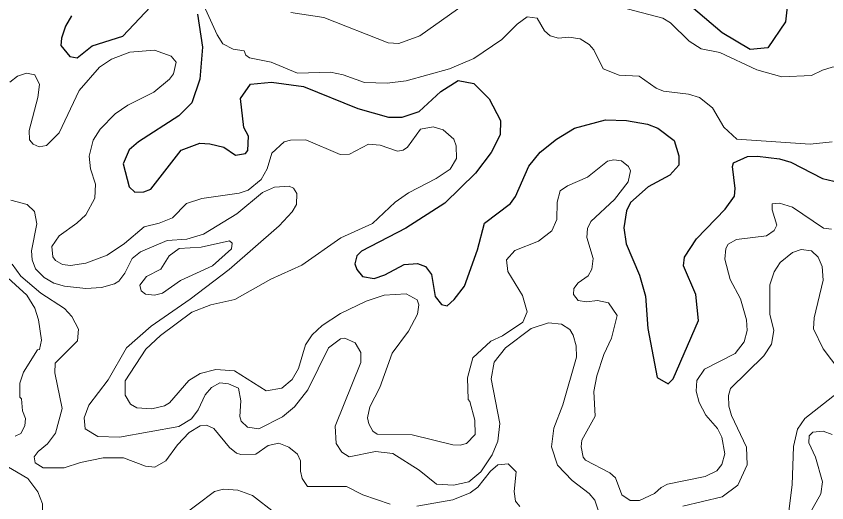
# Model space of a CAD drawing. Extents: x 763.2 to 816.8, y 7896.5 to 7952.7.
# Drawn here: x 797.081 to 800.064, y 7920.916 to 7922.705 of the extents above; entities that cross this region are included whole.
import ezdxf

# ---------------------------------------------------------------- set-up
doc = ezdxf.new("R2010")
doc.units = 0
doc.header["$LTSCALE"] = 0.064
doc.layers.add('1', color=7, linetype='Continuous', lineweight=25)
doc.layers.add('2', color=7, linetype='Continuous', lineweight=13)

msp = doc.modelspace()

# ---------------------------------------------------------------- linework, layer by layer
at = {"layer": '1'}
for points in [[(797.2843, 7922.7057), (797.2619, 7922.6682), (797.2469, 7922.624), (797.2452, 7922.5973), (797.2784, 7922.5563), (797.3051, 7922.552), (797.3602, 7922.5959), (797.4728, 7922.632), (797.5962, 7922.7614)], [(799.9222, 7922.7744), (799.9124, 7922.684), (799.8469, 7922.5884), (799.782, 7922.582), (799.6797, 7922.6433), (799.5488, 7922.7545)], [(797.7477, 7922.7123), (797.766, 7922.5904), (797.7563, 7922.4736), (797.7276, 7922.3868), (797.6789, 7922.3381), (797.5311, 7922.2427), (797.4967, 7922.213), (797.474, 7922.1617), (797.4964, 7922.0775), (797.5175, 7922.0579), (797.5507, 7922.0588), (797.5767, 7922.0688), (797.6884, 7922.2125), (797.7571, 7922.2375), (797.7933, 7922.2361), (797.8444, 7922.2231), (797.8877, 7922.1937)], [(797.9058, 7922.4023), (797.9428, 7922.4547), (798.0208, 7922.4629), (798.1384, 7922.4466), (798.338, 7922.3655), (798.4507, 7922.3334), (798.5017, 7922.3332), (798.5644, 7922.3539), (798.6437, 7922.4284), (798.7081, 7922.468), (798.7648, 7922.457), (798.8215, 7922.4014), (798.8637, 7922.3216), (798.8622, 7922.2687), (798.8293, 7922.2034), (798.7713, 7922.1271), (798.6583, 7922.0172), (798.5145, 7921.926), (798.3512, 7921.8415), (798.3348, 7921.8236), (798.3268, 7921.7947), (798.3341, 7921.7735), (798.355, 7921.7475), (798.398, 7921.7401), (798.4372, 7921.7533), (798.5085, 7921.7913), (798.5582, 7921.7956), (798.5871, 7921.7843), (798.6092, 7921.7554), (798.6227, 7921.6736), (798.6467, 7921.6451), (798.6676, 7921.6401), (798.6929, 7921.6627), (798.7308, 7921.7126), (798.779, 7921.8452), (798.8047, 7921.9444), (798.8997, 7922.0165), (798.9188, 7922.0421), (798.9675, 7922.154), (799.0092, 7922.2053), (799.0699, 7922.2529), (799.136, 7922.2932), (799.2501, 7922.3232), (799.3272, 7922.3217), (799.4044, 7922.3073), (799.4423, 7922.2926), (799.5029, 7922.2475), (799.5193, 7922.1909), (799.5194, 7922.1565), (799.4872, 7922.1201), (799.4072, 7922.0778), (799.3413, 7922.0198), (799.3274, 7921.9895), (799.3178, 7921.9264), (799.3257, 7921.8682), (799.3751, 7921.7523), (799.3974, 7921.6759), (799.4062, 7921.5565), (799.4402, 7921.3759), (799.4802, 7921.3535), (799.4985, 7921.3715), (799.5918, 7921.5864), (799.5826, 7921.6814), (799.5365, 7921.7865), (799.5411, 7921.8186), (799.5851, 7921.8867), (799.6909, 7921.9949), (799.7245, 7922.0432), (799.7266, 7922.0719), (799.7171, 7922.152), (799.7208, 7922.1657), (799.7728, 7922.1884), (799.8089, 7922.19), (799.8902, 7922.1803), (799.932, 7922.1679), (800.0489, 7922.108), (800.0899, 7922.098)], [(797.8877, 7922.1937), (797.9246, 7922.1998), (797.9338, 7922.2113), (797.9353, 7922.2639), (797.9188, 7922.2962), (797.9058, 7922.4023)]]:
    msp.add_lwpolyline(points, dxfattribs=at)
at = {"layer": '2'}
for points in [[(797.7474, 7922.7988), (797.8207, 7922.6365), (797.8411, 7922.6036), (797.8792, 7922.5832), (797.9202, 7922.5774), (797.9258, 7922.5616), (797.9394, 7922.5515), (798.0198, 7922.5362), (798.1161, 7922.4959), (798.2377, 7922.4991), (798.2844, 7922.489), (798.363, 7922.4605), (798.4463, 7922.4581), (798.5162, 7922.4669), (798.6756, 7922.5109), (798.765, 7922.5492), (798.8688, 7922.6191), (798.9244, 7922.6759), (798.9614, 7922.7022), (798.9984, 7922.698), (799.0248, 7922.6505), (799.046, 7922.6326), (799.0772, 7922.6242), (799.1153, 7922.6273), (799.1562, 7922.622), (799.1897, 7922.6013), (799.2064, 7922.5816), (799.2416, 7922.5118), (799.3002, 7922.4876), (799.374, 7922.4842), (799.4358, 7922.4401), (799.4629, 7922.4288), (799.5557, 7922.4185), (799.5961, 7922.4056), (799.6439, 7922.3681), (799.6856, 7922.2966), (799.7334, 7922.2532), (800.0028, 7922.2346), (800.0842, 7922.2427)], [(798.8149, 7922.8088), (798.5664, 7922.6323), (798.4889, 7922.6046), (798.4504, 7922.6071), (798.2126, 7922.6995), (798.0917, 7922.7188)], [(800.5779, 7922.7424), (800.362, 7922.5826), (800.282, 7922.5425), (800.2058, 7922.5271), (800.0842, 7922.517), (800.0483, 7922.5069), (800.0084, 7922.4863), (799.8991, 7922.4815), (799.8074, 7922.5079), (799.6708, 7922.5713), (799.6019, 7922.5847), (799.5574, 7922.6125), (799.4896, 7922.6804), (799.4611, 7922.6975), (799.2548, 7922.7518)], [(797.6601, 7922.4935), (797.6691, 7922.5354), (797.6512, 7922.5578), (797.5895, 7922.5796), (797.4989, 7922.5731), (797.4314, 7922.5463), (797.3868, 7922.5172), (797.3119, 7922.4315), (797.2385, 7922.2757), (797.1927, 7922.2292), (797.1653, 7922.2251), (797.1437, 7922.2344), (797.1296, 7922.2499), (797.1284, 7922.2847), (797.1609, 7922.4057), (797.1663, 7922.454), (797.149, 7922.4894), (797.1184, 7922.4958), (797.0857, 7922.484), (797.0578, 7922.4629)], [(797.3902, 7922.2892), (797.4456, 7922.3462), (797.4917, 7922.3775), (797.5869, 7922.4252), (797.6444, 7922.4729), (797.6601, 7922.4935)], [(798.7686, 7921.2198), (798.7705, 7921.1664), (798.7385, 7921.1336), (798.7155, 7921.127), (798.6874, 7921.1285), (798.5382, 7921.166), (798.41, 7921.1684), (798.3939, 7921.1796), (798.3787, 7921.2056), (798.3743, 7921.2277), (798.3822, 7921.2691), (798.4198, 7921.3399), (798.4643, 7921.4664), (798.5244, 7921.5472), (798.5582, 7921.609), (798.5631, 7921.6432), (798.5565, 7921.6619), (798.5163, 7921.6838), (798.435, 7921.6789), (798.3683, 7921.6569), (798.274, 7921.6116), (798.207, 7921.5676), (798.1704, 7921.5327), (798.146, 7921.4963), (798.1199, 7921.4092), (798.0966, 7921.3691), (798.058, 7921.3373), (798.0006, 7921.3276), (797.8842, 7921.4011), (797.8156, 7921.406), (797.7576, 7921.3911), (797.7166, 7921.3649), (797.6449, 7921.2838), (797.6269, 7921.272), (797.5803, 7921.2616), (797.5253, 7921.265), (797.5016, 7921.2785), (797.4822, 7921.3119), (797.4818, 7921.3641), (797.5574, 7921.4802), (797.612, 7921.531), (797.7277, 7921.616), (797.7977, 7921.6439), (797.886, 7921.6626), (798.0176, 7921.7381), (798.1321, 7921.7889), (798.2761, 7921.8897), (798.3926, 7921.9423), (798.4761, 7922.0208), (798.5249, 7922.0554), (798.6266, 7922.1076), (798.678, 7922.1426), (798.7011, 7922.1811), (798.6998, 7922.2278), (798.6918, 7922.2523), (798.6528, 7922.2873), (798.6157, 7922.2985), (798.5686, 7922.2889), (798.5205, 7922.2237), (798.5056, 7922.2128), (798.4838, 7922.2083), (798.4201, 7922.2311), (798.3781, 7922.2345), (798.3079, 7922.1977), (798.2728, 7922.1967), (798.1471, 7922.2507), (798.0905, 7922.2492), (798.0669, 7922.2427), (798.0213, 7922.2014), (798.0043, 7922.1442), (797.9825, 7922.1042), (797.9348, 7922.065), (797.9018, 7922.0536), (797.7644, 7922.034), (797.7076, 7922.016), (797.6558, 7921.9636), (797.6073, 7921.944), (797.5518, 7921.9308), (797.4788, 7921.8687), (797.4151, 7921.8256), (797.3374, 7921.7969), (797.2805, 7921.7876), (797.2516, 7921.7921), (797.2253, 7921.8063), (797.215, 7921.8198), (797.2121, 7921.8585), (797.2384, 7921.897), (797.3042, 7921.9437), (797.3366, 7921.9744), (797.3698, 7922.0356), (797.3732, 7922.0871), (797.3536, 7922.1442), (797.3487, 7922.1908), (797.3635, 7922.2493), (797.3902, 7922.2892)], [(800.0816, 7921.9223), (800.052, 7921.9252), (799.9377, 7922.0024), (799.8906, 7922.0175), (799.8629, 7922.0146), (799.8631, 7921.993), (799.8809, 7921.9367), (799.8707, 7921.9171), (799.8419, 7921.8975), (799.7326, 7921.884), (799.701, 7921.8666), (799.6933, 7921.8505), (799.6889, 7921.8118), (799.7091, 7921.7369), (799.7469, 7921.6662), (799.7693, 7921.5886), (799.7709, 7921.5486), (799.7597, 7921.5071), (799.7269, 7921.4644), (799.6147, 7921.4075), (799.5856, 7921.365), (799.5839, 7921.3258), (799.5948, 7921.2839), (799.6195, 7921.2376), (799.6624, 7921.1891), (799.6781, 7921.1571), (799.6889, 7921.0961), (799.6775, 7921.0569), (799.6596, 7921.0335), (799.6163, 7921.0123), (799.4784, 7920.9838), (799.4543, 7920.9719), (799.4302, 7920.9499), (799.3752, 7920.9235), (799.3403, 7920.9246), (799.3095, 7920.9446), (799.2866, 7921.0078), (799.2659, 7921.0253), (799.1764, 7921.0727), (799.1679, 7921.0833), (799.1598, 7921.1219), (799.1633, 7921.1456), (799.2122, 7921.2343), (799.2073, 7921.3246), (799.2175, 7921.3822), (799.2436, 7921.4604), (799.2719, 7921.521), (799.2926, 7921.6045), (799.2607, 7921.6511), (799.2206, 7921.6593), (799.1801, 7921.6543), (799.1496, 7921.6597), (799.1319, 7921.6821), (799.1337, 7921.7036), (799.1497, 7921.7245), (799.1865, 7921.7504), (799.1991, 7921.7745), (799.204, 7921.814), (799.1812, 7921.891), (799.1842, 7921.9243), (799.1961, 7921.9501), (799.2834, 7922.0313), (799.3327, 7922.0962), (799.3415, 7922.1358), (799.3346, 7922.1516), (799.3082, 7922.1733), (799.2801, 7922.177), (799.2571, 7922.1713), (799.1837, 7922.1125), (799.1094, 7922.0816), (799.0827, 7922.063), (799.0725, 7922.0211), (799.0704, 7921.9575), (799.052, 7921.9151), (799.0035, 7921.8779), (798.9165, 7921.8431), (798.8858, 7921.8092), (798.8903, 7921.7662), (798.944, 7921.6781), (798.9619, 7921.618), (798.9454, 7921.5804), (798.871, 7921.529), (798.8272, 7921.5104)], [(797.0612, 7922.0281), (797.1208, 7922.0122), (797.1485, 7921.9863), (797.1563, 7921.941), (797.1368, 7921.8427), (797.1399, 7921.8095), (797.1515, 7921.7762), (797.1838, 7921.7439), (797.2188, 7921.7235), (797.2582, 7921.7119), (797.3371, 7921.7037), (797.3944, 7921.7072), (797.4423, 7921.7202), (797.4591, 7921.7306), (797.4811, 7921.7606), (797.5073, 7921.8141), (797.5383, 7921.8387), (797.6362, 7921.8795), (797.7084, 7921.8854), (797.7698, 7921.9035), (797.8926, 7921.9782), (797.9877, 7922.0566), (798.0319, 7922.0766), (798.0852, 7922.0797), (798.101, 7922.0721), (798.1138, 7922.0533), (798.1128, 7922.0121), (798.097, 7921.9852), (798.049, 7921.934), (797.8646, 7921.773), (797.7212, 7921.6638), (797.5771, 7921.5655), (797.4866, 7921.4851), (797.4187, 7921.368), (797.348, 7921.2752), (797.3308, 7921.2285), (797.3341, 7921.1879), (797.3808, 7921.1598), (797.4614, 7921.1565), (797.6789, 7921.1959), (797.7256, 7921.2244), (797.7501, 7921.2579), (797.7765, 7921.3121), (797.8001, 7921.3399), (797.8305, 7921.357), (797.8619, 7921.353), (797.8989, 7921.3367), (797.9072, 7921.2909), (797.9041, 7921.2334), (797.9093, 7921.2162), (797.9326, 7921.1942), (797.9736, 7921.1879), (798.0606, 7921.2318), (798.1049, 7921.2686), (798.1547, 7921.331), (798.2307, 7921.4857), (798.2749, 7921.5184), (798.2898, 7921.5212), (798.3287, 7921.5035), (798.3492, 7921.4684), (798.3494, 7921.4315), (798.2542, 7921.1975), (798.2588, 7921.1331), (798.2795, 7921.1017), (798.3066, 7921.0842), (798.4027, 7921.1038), (798.4665, 7921.0975), (798.5645, 7921.0362)], [(799.5344, 7920.9031), (799.6793, 7920.9374), (799.737, 7920.9807), (799.7708, 7921.0555), (799.7694, 7921.1205), (799.7138, 7921.2363), (799.7036, 7921.2705), (799.7021, 7921.3099), (799.7104, 7921.3354), (799.8323, 7921.456), (799.8609, 7921.4991), (799.8694, 7921.5491), (799.8549, 7921.6097), (799.8551, 7921.7175), (799.8711, 7921.7655), (799.8927, 7921.799), (799.9381, 7921.8363), (799.9706, 7921.8466), (800.0078, 7921.8416), (800.0323, 7921.8185), (800.0479, 7921.7846), (800.0506, 7921.7346), (800.0176, 7921.5952), (800.016, 7921.5553), (800.0513, 7921.4816), (800.1125, 7921.4009)], [(797.2236, 7921.4294), (797.3058, 7921.5106), (797.3106, 7921.5535), (797.2853, 7921.6005), (797.2581, 7921.6296), (797.1717, 7921.6868), (797.0979, 7921.7493), (797.0657, 7921.7931)], [(797.0367, 7921.7555), (797.1201, 7921.679), (797.1494, 7921.6319), (797.1628, 7921.5886), (797.1743, 7921.5138), (797.1662, 7921.4793), (797.1595, 7921.4777), (797.1079, 7921.3961), (797.0941, 7921.3559), (797.0939, 7921.304), (797.1004, 7921.2984), (797.1039, 7921.2542), (797.1149, 7921.2253), (797.1125, 7921.1985), (797.0977, 7921.1707), (797.0765, 7921.1601)], [(798.8325, 7921.0924), (798.8539, 7921.1417), (798.8605, 7921.2067), (798.8294, 7921.3717), (798.8395, 7921.4323), (798.8815, 7921.486), (798.9768, 7921.5564), (799.0397, 7921.577), (799.0882, 7921.5722), (799.1185, 7921.5524), (799.1314, 7921.5325), (799.1417, 7921.4926), (799.1427, 7921.4507), (799.093, 7921.2753), (799.0594, 7921.1903), (799.0515, 7921.1213), (799.0729, 7921.0546), (799.1269, 7920.9971), (799.1903, 7920.9497), (799.2109, 7920.9258), (799.2255, 7920.8813)], [(798.8272, 7921.5104), (798.7619, 7921.4484), (798.7423, 7921.375), (798.7438, 7921.2959), (798.7508, 7921.2881), (798.7686, 7921.2198)], [(797.1611, 7921.1044), (797.1963, 7921.1322), (797.2259, 7921.1712), (797.2499, 7921.2625), (797.2223, 7921.3941), (797.2236, 7921.4294)], [(800.1044, 7921.3195), (799.9835, 7921.2259), (799.957, 7921.1868), (799.9417, 7921.1229), (799.937, 7920.9812), (799.9253, 7920.8846)], [(798.4573, 7920.9101), (798.3571, 7920.9453), (798.2969, 7920.9754), (798.1529, 7920.9759), (798.1332, 7921.0054), (798.1268, 7921.0321), (798.1276, 7921.0697), (798.1166, 7921.0942), (798.0848, 7921.1202), (798.0478, 7921.1348), (798.0077, 7921.1267), (797.9625, 7921.0942), (797.9074, 7921.0928), (797.8921, 7921.0977), (797.8664, 7921.1186), (797.8087, 7921.1891), (797.7808, 7921.2005), (797.758, 7921.1989), (797.7179, 7921.1737), (797.6745, 7921.1291), (797.6319, 7921.07), (797.5904, 7921.0467), (797.5563, 7921.0506), (797.4752, 7921.0807), (797.4013, 7921.0809), (797.3174, 7921.0643), (797.2575, 7921.0446), (797.1801, 7921.0446), (797.15, 7921.0629), (797.1466, 7921.085), (797.1611, 7921.1044)], [(800.0754, 7920.0941), (799.846, 7920.2545), (799.6259, 7920.391), (799.5739, 7920.4473), (799.5752, 7920.493), (799.603, 7920.5135), (799.6433, 7920.5203), (799.8118, 7920.5154), (799.8482, 7920.5206), (799.8833, 7920.5569), (799.9038, 7920.6107), (799.9205, 7920.7236), (799.9406, 7920.7873), (799.963, 7920.832), (800.0035, 7920.8784), (800.0421, 7920.9484), (800.0487, 7920.993), (800.0234, 7921.0833), (799.9979, 7921.1365), (799.9994, 7921.1623), (800.0129, 7921.175), (800.0508, 7921.1794), (800.0843, 7921.1665)], [(798.5645, 7921.0362), (798.6275, 7920.9841), (798.6902, 7920.9805), (798.7466, 7920.9922), (798.7907, 7921.0293), (798.8325, 7921.0924)], [(797.0092, 7921.0712), (797.1234, 7921.0053), (797.1603, 7920.9562), (797.1775, 7920.9122), (797.1761, 7920.867), (797.1692, 7920.8448), (797.1214, 7920.7826), (797.0609, 7920.7561)], [(798.9343, 7920.9018), (798.9184, 7920.9216), (798.9133, 7920.9569), (798.9213, 7921.0291), (798.8916, 7921.0591), (798.8537, 7921.0556), (798.8267, 7921.0321), (798.7801, 7920.9726), (798.7513, 7920.9517), (798.688, 7920.9264), (798.5559, 7920.9034)], [(797.6801, 7920.8597), (797.8105, 7920.9574), (797.844, 7920.9657), (797.8966, 7920.9622), (797.9501, 7920.9426), (798.0322, 7920.8786)]]:
    msp.add_lwpolyline(points, dxfattribs=at)
msp.add_lwpolyline([(797.5572, 7921.6826), (797.5405, 7921.6952), (797.5359, 7921.7157), (797.5609, 7921.7479), (797.6135, 7921.7749), (797.6432, 7921.8236), (797.6804, 7921.8512), (797.7613, 7921.8559), (797.8656, 7921.8794), (797.8758, 7921.8704), (797.8732, 7921.8498), (797.8032, 7921.7872), (797.6858, 7921.733), (797.6187, 7921.6859), (797.5896, 7921.6791)], close=True, dxfattribs=at)

doc.saveas('drawing.dxf')
